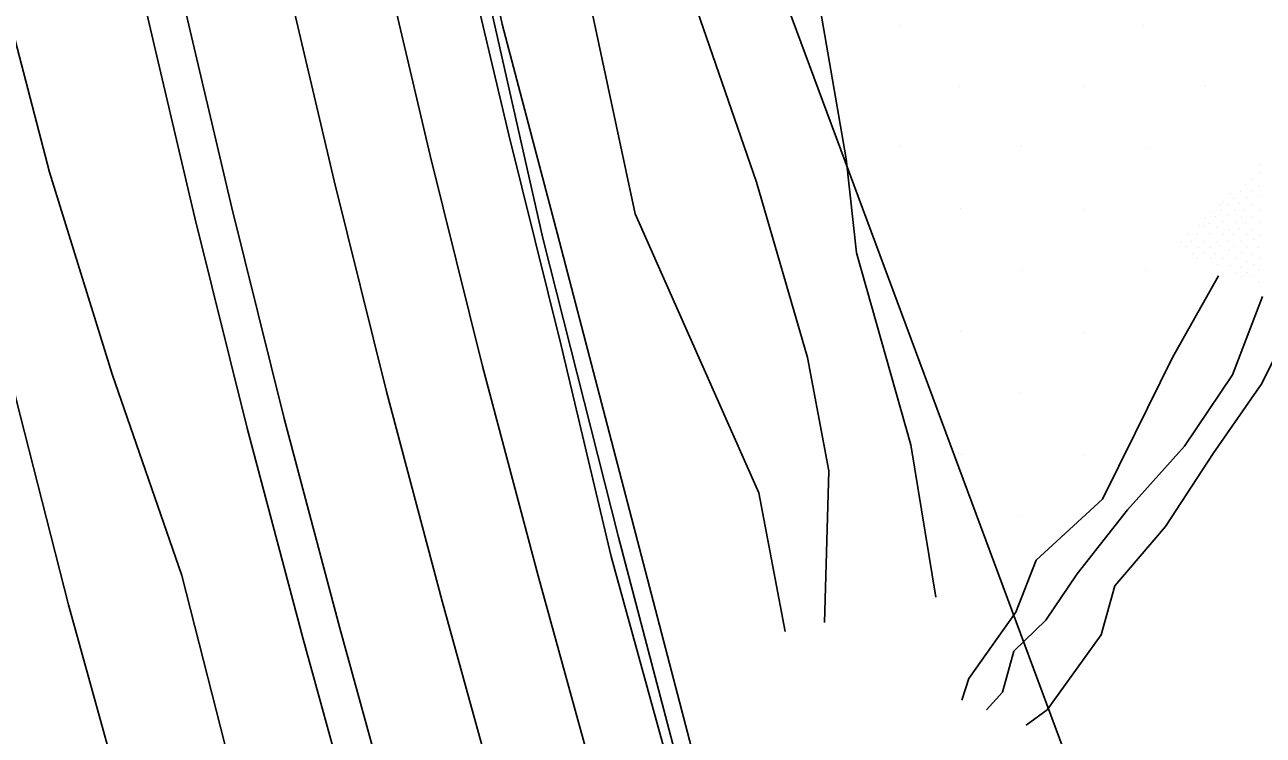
# Model space of a CAD drawing. Extents: x 1602514 to 1609837, y 863887 to 871157.
# Drawn here: x 1604464.1 to 1604606.9, y 868916.6 to 868998.5 of the extents above; entities that cross this region are included whole.
import ezdxf

# ---------------------------------------------------------------- set-up
doc = ezdxf.new("R2010")
doc.units = 0
for name, color, linetype in [('Survey-Centerline', 7, 'Continuous'), ('Survey-Edge of pavement', 7, 'Continuous'), ('Survey-Flow line', 7, 'Continuous'), ('Survey-Ridge Lines', 7, 'Continuous'), ('Survey-Safety', 7, 'Continuous'), ('Survey-Shoulders', 7, 'Continuous'), ('Survey-Spot dirt', 7, 'Continuous'), ('Survey-Vegetation trees', 7, 'Continuous')]:
    doc.layers.add(name, color=color, linetype=linetype)

msp = doc.modelspace()

# ---------------------------------------------------------------- linework, layer by layer
at = {"layer": 'Survey-Centerline'}
msp.add_lwpolyline([(1604518.88, 868907.99), (1604512.23, 868932.09), (1604505.82, 868956.25), (1604499.79, 868980.51), (1604494.06, 869004.85), (1604489.15, 869026.65), (1604483.74, 869051.06), (1604478.87, 869075.58), (1604473.61, 869100.02), (1604468.79, 869124.54), (1604464.06, 869149.09), (1604459.67, 869173.7), (1604455.93, 869195.78), (1604451.86, 869220.46), (1604448.17, 869245.18), (1604445.82, 869260.24), (1604442.75, 869285.05)], dxfattribs=at)
msp.add_lwpolyline([(1604518.88, 868907.99), (1604512.23, 868932.09), (1604505.82, 868956.25), (1604499.79, 868980.51), (1604494.06, 869004.85), (1604489.15, 869026.65), (1604483.74, 869051.06), (1604478.87, 869075.58), (1604473.61, 869100.02), (1604468.79, 869124.54), (1604464.06, 869149.09), (1604459.67, 869173.7), (1604455.93, 869195.78), (1604451.86, 869220.46), (1604448.17, 869245.18), (1604445.82, 869260.24), (1604442.75, 869285.05)], dxfattribs=at)
at = {"layer": 'Survey-Edge of pavement'}
for points in [[(1604529.92, 868910.9), (1604523.28, 868935), (1604516.87, 868959.16), (1604510.83, 868983.43), (1604505.11, 869007.77), (1604500.36, 869028.87), (1604494.95, 869053.28), (1604489.92, 869077.77), (1604484.9, 869102.26), (1604480.07, 869126.79), (1604475.35, 869151.33), (1604471.21, 869176), (1604467.59, 869197.37), (1604463.52, 869222.04), (1604459.83, 869246.77), (1604457.48, 869261.82), (1604454.41, 869286.66)], [(1604529.92, 868910.9), (1604523.28, 868935), (1604516.87, 868959.16), (1604510.83, 868983.43), (1604505.11, 869007.77), (1604500.36, 869028.87), (1604494.95, 869053.28), (1604489.92, 869077.77), (1604484.9, 869102.26), (1604480.07, 869126.79), (1604475.35, 869151.33), (1604471.21, 869176), (1604467.59, 869197.37), (1604463.52, 869222.04), (1604459.83, 869246.77), (1604457.48, 869261.82), (1604454.41, 869286.66)], [(1604531.43, 868822.09), (1604527.74, 868834.03), (1604520.65, 868858), (1604513.94, 868880.83), (1604507.06, 868904.87), (1604500.42, 868928.97), (1604494, 868953.13), (1604487.97, 868977.39), (1604482.25, 869001.74), (1604477.17, 869024.27), (1604471.75, 869048.68), (1604466.88, 869073.2), (1604461.94, 869097.7), (1604456.88, 869122.18), (1604452.16, 869146.73), (1604447.76, 869171.34), (1604443.9, 869194.15), (1604439.83, 869218.82), (1604436.13, 869243.55), (1604433.79, 869258.61), (1604430.72, 869283.4)], [(1604531.43, 868822.09), (1604527.74, 868834.03), (1604520.65, 868858), (1604513.94, 868880.83), (1604507.06, 868904.87), (1604500.42, 868928.97), (1604494, 868953.13), (1604487.97, 868977.39), (1604482.25, 869001.74), (1604477.17, 869024.27), (1604471.75, 869048.68), (1604466.88, 869073.2), (1604461.94, 869097.7), (1604456.88, 869122.18), (1604452.16, 869146.73), (1604447.76, 869171.34), (1604443.9, 869194.15), (1604439.83, 869218.82), (1604436.13, 869243.55), (1604433.79, 869258.61), (1604430.72, 869283.4)]]:
    msp.add_lwpolyline(points, dxfattribs=at)
at = {"layer": 'Survey-Flow line'}
for points in [[(1604481.36, 868884.29), (1604475.64, 868908.22), (1604469.14, 868931.65), (1604463.08, 868955.47), (1604458.26, 868979.46), (1604449.71, 869003.69), (1604443.08, 869026.72), (1604439.12, 869050.16), (1604431.9, 869074.97), (1604426.97, 869098.97), (1604423.02, 869123.51), (1604419.66, 869147.75), (1604413.92, 869171.75), (1604412.56, 869196.69), (1604406.79, 869220.46), (1604403.76, 869245.16), (1604400.6, 869269.02), (1604399.12, 869279.06)], [(1604481.36, 868884.29), (1604475.64, 868908.22), (1604469.14, 868931.65), (1604463.08, 868955.47), (1604458.26, 868979.46), (1604449.71, 869003.69), (1604443.08, 869026.72), (1604439.12, 869050.16), (1604431.9, 869074.97), (1604426.97, 869098.97), (1604423.02, 869123.51), (1604419.66, 869147.75), (1604413.92, 869171.75), (1604412.56, 869196.69), (1604406.79, 869220.46), (1604403.76, 869245.16), (1604400.6, 869269.02), (1604399.12, 869279.06)], [(1604574.98, 868919.58), (1604576.82, 868921.61), (1604578.12, 868926.31), (1604581.82, 868929.9), (1604585.42, 868935.25), (1604591.23, 868942.59), (1604597.78, 868949.96), (1604603.3, 868958.16), (1604606.78, 868967.2)], [(1604574.98, 868919.58), (1604576.82, 868921.61), (1604578.12, 868926.31), (1604581.82, 868929.9), (1604585.42, 868935.25), (1604591.23, 868942.59), (1604597.78, 868949.96), (1604603.3, 868958.16), (1604606.78, 868967.2)]]:
    msp.add_lwpolyline(points, dxfattribs=at)
at = {"layer": 'Survey-Ridge Lines'}
for points in [[(1604488.19, 868911.68), (1604482.21, 868935.03), (1604474.18, 868958.23), (1604466.95, 868981.5), (1604460.46, 869006.36), (1604454.93, 869029.34), (1604446.52, 869051.57), (1604438.16, 869076.29), (1604433.25, 869100.21), (1604431.57, 869125.15), (1604429.8, 869149.56), (1604429.7, 869174.41), (1604426.6, 869199.01), (1604423.6, 869222.98), (1604415.08, 869246.82), (1604412.61, 869270.5), (1604410.99, 869280.69)], [(1604488.19, 868911.68), (1604482.21, 868935.03), (1604474.18, 868958.23), (1604466.95, 868981.5), (1604460.46, 869006.36), (1604454.93, 869029.34), (1604446.52, 869051.57), (1604438.16, 869076.29), (1604433.25, 869100.21), (1604431.57, 869125.15), (1604429.8, 869149.56), (1604429.7, 869174.41), (1604426.6, 869199.01), (1604423.6, 869222.98), (1604415.08, 869246.82), (1604412.61, 869270.5), (1604410.99, 869280.69)], [(1604470.47, 869265.25), (1604471.54, 869248.43), (1604477.33, 869211.97), (1604479.6, 869199.03), (1604482.21, 869183.79), (1604487.79, 869153.85), (1604491.37, 869131.01), (1604494.84, 869113.17), (1604498.35, 869097.09), (1604505.47, 869064.64), (1604510.39, 869043.45), (1604514.42, 869021.07), (1604519.12, 868998.57), (1604525.53, 868974.37), (1604550.43, 868878.97)], [(1604470.47, 869265.25), (1604471.54, 869248.43), (1604477.33, 869211.97), (1604479.6, 869199.03), (1604482.21, 869183.79), (1604487.79, 869153.85), (1604491.37, 869131.01), (1604494.84, 869113.17), (1604498.35, 869097.09), (1604505.47, 869064.64), (1604510.39, 869043.45), (1604514.42, 869021.07), (1604519.12, 868998.57), (1604525.53, 868974.37), (1604550.43, 868878.97)], [(1604569.14, 868932.53), (1604566.26, 868950.1), (1604559.98, 868972.22), (1604558.8, 868983.05), (1604554.39, 869008.39), (1604548.35, 869029.63), (1604543.87, 869051.14), (1604541.9, 869071.97), (1604531.97, 869104.36), (1604530.4, 869139.29), (1604531.81, 869163.26)], [(1604569.14, 868932.53), (1604566.26, 868950.1), (1604559.98, 868972.22), (1604558.8, 868983.05), (1604554.39, 869008.39), (1604548.35, 869029.63), (1604543.87, 869051.14), (1604541.9, 869071.97), (1604531.97, 869104.36), (1604530.4, 869139.29), (1604531.81, 869163.26)], [(1604521.11, 869160.97), (1604513.98, 869135.81), (1604518.06, 869101.35), (1604523.82, 869068.33), (1604529.01, 869047.72), (1604532.79, 869025.7), (1604540.15, 869004.42), (1604548.45, 868980.35), (1604554.33, 868960.16), (1604556.78, 868947.1), (1604556.29, 868929.62)], [(1604521.11, 869160.97), (1604513.98, 869135.81), (1604518.06, 869101.35), (1604523.82, 869068.33), (1604529.01, 869047.72), (1604532.79, 869025.7), (1604540.15, 869004.42), (1604548.45, 868980.35), (1604554.33, 868960.16), (1604556.78, 868947.1), (1604556.29, 868929.62)], [(1604503.39, 869157.18), (1604502.23, 869133.31), (1604505.62, 869098.66), (1604515.5, 869066.66), (1604518.08, 869045.21), (1604523.73, 869023.42), (1604529.21, 869001.38), (1604534.45, 868976.7), (1604548.71, 868944.55), (1604551.74, 868928.6)], [(1604503.39, 869157.18), (1604502.23, 869133.31), (1604505.62, 869098.66), (1604515.5, 869066.66), (1604518.08, 869045.21), (1604523.73, 869023.42), (1604529.21, 869001.38), (1604534.45, 868976.7), (1604548.71, 868944.55), (1604551.74, 868928.6)], [(1604572.12, 868920.69), (1604572.92, 868923.18), (1604578.33, 868930.81), (1604580.67, 868936.79), (1604588.34, 868943.84), (1604592.11, 868951.46), (1604596.39, 868960.17), (1604601.72, 868969.58)], [(1604572.12, 868920.69), (1604572.92, 868923.18), (1604578.33, 868930.81), (1604580.67, 868936.79), (1604588.34, 868943.84), (1604592.11, 868951.46), (1604596.39, 868960.17), (1604601.72, 868969.58)], [(1604579.55, 868917.79), (1604581.94, 868919.55), (1604588.2, 868928.22), (1604589.75, 868933.85), (1604595.59, 868940.7), (1604601.08, 868949.09), (1604606.69, 868957.17), (1604610.73, 868965.34)], [(1604579.55, 868917.79), (1604581.94, 868919.55), (1604588.2, 868928.22), (1604589.75, 868933.85), (1604595.59, 868940.7), (1604601.08, 868949.09), (1604606.69, 868957.17), (1604610.73, 868965.34)]]:
    msp.add_lwpolyline(points, dxfattribs=at)
at = {"layer": 'Survey-Safety'}
msp.add_lwpolyline([(1604469.76, 869258.07), (1604478.63, 869198.86), (1604486.57, 869153.59), (1604490.76, 869130.88), (1604497.25, 869096.85), (1604503.72, 869064.29), (1604508.21, 869042.95), (1604523.83, 868973.92), (1604532.56, 868939.44), (1604539.39, 868913.42), (1604549.14, 868878.54), (1604555.92, 868855.79), (1604566.89, 868819.92), (1604582.88, 868772.33)], dxfattribs=at)
msp.add_lwpolyline([(1604469.76, 869258.07), (1604478.63, 869198.86), (1604486.57, 869153.59), (1604490.76, 869130.88), (1604497.25, 869096.85), (1604503.72, 869064.29), (1604508.21, 869042.95), (1604523.83, 868973.92), (1604532.56, 868939.44), (1604539.39, 868913.42), (1604549.14, 868878.54), (1604555.92, 868855.79), (1604566.89, 868819.92), (1604582.88, 868772.33)], dxfattribs=at)
at = {"layer": 'Survey-Shoulders'}
for points in [[(1604538.36, 868913.13), (1604531.72, 868937.23), (1604525.92, 868961.55), (1604519.89, 868985.81), (1604514.16, 869010.16), (1604509.54, 869030.7), (1604504.79, 869055.24), (1604499.61, 869079.7), (1604494.74, 869104.21), (1604489.67, 869128.69), (1604484.95, 869153.24), (1604481.25, 869177.99), (1604477.74, 869198.74), (1604473.67, 869223.42), (1604469.97, 869248.14), (1604467.96, 869263.25), (1604464.88, 869288.1)], [(1604538.36, 868913.13), (1604531.72, 868937.23), (1604525.92, 868961.55), (1604519.89, 868985.81), (1604514.16, 869010.16), (1604509.54, 869030.7), (1604504.79, 869055.24), (1604499.61, 869079.7), (1604494.74, 869104.21), (1604489.67, 869128.69), (1604484.95, 869153.24), (1604481.25, 869177.99), (1604477.74, 869198.74), (1604473.67, 869223.42), (1604469.97, 869248.14), (1604467.96, 869263.25), (1604464.88, 869288.1)], [(1604502.8, 868903.75), (1604496.16, 868927.85), (1604489.75, 868952.01), (1604483.71, 868976.27), (1604477.99, 869000.61), (1604472.85, 869023.41), (1604467.44, 869047.82), (1604462.57, 869072.34), (1604457.66, 869096.85), (1604452.83, 869121.38), (1604448.11, 869145.92), (1604443.8, 869170.55), (1604439.9, 869193.61), (1604435.83, 869218.28), (1604432.14, 869243.01), (1604429.79, 869258.06), (1604426.5, 869282.82)], [(1604502.8, 868903.75), (1604496.16, 868927.85), (1604489.75, 868952.01), (1604483.71, 868976.27), (1604477.99, 869000.61), (1604472.85, 869023.41), (1604467.44, 869047.82), (1604462.57, 869072.34), (1604457.66, 869096.85), (1604452.83, 869121.38), (1604448.11, 869145.92), (1604443.8, 869170.55), (1604439.9, 869193.61), (1604435.83, 869218.28), (1604432.14, 869243.01), (1604429.79, 869258.06), (1604426.5, 869282.82)]]:
    msp.add_lwpolyline(points, dxfattribs=at)
at = {"layer": 'Survey-Spot dirt'}
for p, q in [((1604564.88, 868998.45), (1604564.88, 868998.45)), ((1604564.88, 868998.45), (1604564.88, 868998.45)), ((1604593.11, 868998.44), (1604593.11, 868998.44)), ((1604593.11, 868998.44), (1604593.11, 868998.44)), ((1604571.89, 868991.34), (1604571.89, 868991.34)), ((1604571.89, 868991.34), (1604571.89, 868991.34)), ((1604586.19, 868991.37), (1604586.19, 868991.37)), ((1604586.19, 868991.37), (1604586.19, 868991.37)), ((1604600.23, 868991.5), (1604600.23, 868991.5)), ((1604600.23, 868991.5), (1604600.23, 868991.5)), ((1604564.93, 868984.46), (1604564.93, 868984.46)), ((1604564.93, 868984.46), (1604564.93, 868984.46)), ((1604579.01, 868984.49), (1604579.01, 868984.49)), ((1604579.01, 868984.49), (1604579.01, 868984.49)), ((1604593.35, 868984.33), (1604593.35, 868984.33)), ((1604593.35, 868984.33), (1604593.35, 868984.33)), ((1604606.38, 868981.42), (1604606.38, 868981.42)), ((1604606.38, 868981.42), (1604606.38, 868981.42)), ((1604606.58, 868982.37), (1604606.58, 868982.37)), ((1604606.58, 868982.37), (1604606.58, 868982.37)), ((1604604.85, 868980.04), (1604604.85, 868980.04)), ((1604604.85, 868980.04), (1604604.85, 868980.04)), ((1604605.58, 868980.65), (1604605.58, 868980.65)), ((1604605.58, 868980.65), (1604605.58, 868980.65)), ((1604606.36, 868979.9), (1604606.36, 868979.9)), ((1604606.36, 868979.9), (1604606.36, 868979.9)), ((1604602.33, 868978.17), (1604602.33, 868978.17)), ((1604602.33, 868978.17), (1604602.33, 868978.17)), ((1604603.06, 868979.01), (1604603.06, 868979.01)), ((1604603.06, 868979.01), (1604603.06, 868979.01)), ((1604603.45, 868978.47), (1604603.45, 868978.47)), ((1604603.45, 868978.47), (1604603.45, 868978.47)), ((1604604.25, 868979.31), (1604604.25, 868979.31)), ((1604604.25, 868979.31), (1604604.25, 868979.31)), ((1604604.95, 868978.6), (1604604.95, 868978.6)), ((1604604.95, 868978.6), (1604604.95, 868978.6)), ((1604605.61, 868979.32), (1604605.61, 868979.32)), ((1604605.61, 868979.32), (1604605.61, 868979.32)), ((1604606.34, 868978.68), (1604606.34, 868978.68)), ((1604606.34, 868978.68), (1604606.34, 868978.68)), ((1604571.97, 868977.29), (1604571.97, 868977.29)), ((1604571.97, 868977.29), (1604571.97, 868977.29)), ((1604586.23, 868977.25), (1604586.23, 868977.25)), ((1604586.23, 868977.25), (1604586.23, 868977.25)), ((1604600.77, 868976.82), (1604600.77, 868976.82)), ((1604600.77, 868976.82), (1604600.77, 868976.82)), ((1604601.9, 868977.79), (1604601.9, 868977.79)), ((1604601.9, 868977.79), (1604601.9, 868977.79)), ((1604602.07, 868977.1), (1604602.07, 868977.1)), ((1604602.07, 868977.1), (1604602.07, 868977.1)), ((1604602.71, 868977.84), (1604602.71, 868977.84)), ((1604602.71, 868977.84), (1604602.71, 868977.84)), ((1604603.51, 868977.14), (1604603.51, 868977.14)), ((1604603.51, 868977.14), (1604603.51, 868977.14)), ((1604604.14, 868977.87), (1604604.14, 868977.87)), ((1604604.14, 868977.87), (1604604.14, 868977.87)), ((1604604.74, 868977.08), (1604604.74, 868977.08)), ((1604604.74, 868977.08), (1604604.74, 868977.08)), ((1604605.48, 868977.81), (1604605.48, 868977.81)), ((1604605.48, 868977.81), (1604605.48, 868977.81)), ((1604606.38, 868977.06), (1604606.38, 868977.06)), ((1604606.38, 868977.06), (1604606.38, 868977.06)), ((1604599.51, 868975.41), (1604599.51, 868975.41)), ((1604599.51, 868975.41), (1604599.51, 868975.41)), ((1604600.21, 868976.23), (1604600.21, 868976.23)), ((1604600.21, 868976.23), (1604600.21, 868976.23)), ((1604600.67, 868975.65), (1604600.67, 868975.65)), ((1604600.67, 868975.65), (1604600.67, 868975.65)), ((1604601.41, 868976.37), (1604601.41, 868976.37)), ((1604601.41, 868976.37), (1604601.41, 868976.37)), ((1604602.16, 868975.82), (1604602.16, 868975.82)), ((1604602.16, 868975.82), (1604602.16, 868975.82)), ((1604602.77, 868976.52), (1604602.77, 868976.52)), ((1604602.77, 868976.52), (1604602.77, 868976.52)), ((1604603.7, 868975.73), (1604603.7, 868975.73)), ((1604603.7, 868975.73), (1604603.7, 868975.73)), ((1604604.35, 868976.38), (1604604.35, 868976.38)), ((1604604.35, 868976.38), (1604604.35, 868976.38)), ((1604604.87, 868975.72), (1604604.87, 868975.72)), ((1604604.87, 868975.72), (1604604.87, 868975.72)), ((1604605.66, 868976.37), (1604605.66, 868976.37)), ((1604605.66, 868976.37), (1604605.66, 868976.37)), ((1604606.51, 868975.7), (1604606.51, 868975.7)), ((1604606.51, 868975.7), (1604606.51, 868975.7)), ((1604598.21, 868974.34), (1604598.21, 868974.34)), ((1604598.21, 868974.34), (1604598.21, 868974.34)), ((1604599.27, 868974.34), (1604599.27, 868974.34)), ((1604599.27, 868974.34), (1604599.27, 868974.34)), ((1604600.03, 868975.2), (1604600.03, 868975.2)), ((1604600.03, 868975.2), (1604600.03, 868975.2)), ((1604600.63, 868974.41), (1604600.63, 868974.41)), ((1604600.63, 868974.41), (1604600.63, 868974.41)), ((1604601.46, 868975.1), (1604601.46, 868975.1)), ((1604601.46, 868975.1), (1604601.46, 868975.1)), ((1604602.32, 868974.3), (1604602.32, 868974.3)), ((1604602.32, 868974.3), (1604602.32, 868974.3)), ((1604603, 868974.95), (1604603, 868974.95)), ((1604603, 868974.95), (1604603, 868974.95)), ((1604603.49, 868974.36), (1604603.49, 868974.36)), ((1604603.49, 868974.36), (1604603.49, 868974.36)), ((1604604.18, 868975.05), (1604604.18, 868975.05)), ((1604604.18, 868975.05), (1604604.18, 868975.05)), ((1604604.94, 868974.33), (1604604.94, 868974.33)), ((1604604.94, 868974.33), (1604604.94, 868974.33)), ((1604605.66, 868974.96), (1604605.66, 868974.96)), ((1604605.66, 868974.96), (1604605.66, 868974.96)), ((1604606.44, 868974.17), (1604606.44, 868974.17)), ((1604606.44, 868974.17), (1604606.44, 868974.17)), ((1604597.43, 868973.45), (1604597.43, 868973.45)), ((1604597.43, 868973.45), (1604597.43, 868973.45)), ((1604597.99, 868972.95), (1604597.99, 868972.95)), ((1604597.99, 868972.95), (1604597.99, 868972.95)), ((1604598.64, 868973.56), (1604598.64, 868973.56)), ((1604598.64, 868973.56), (1604598.64, 868973.56)), ((1604599.41, 868972.83), (1604599.41, 868972.83)), ((1604599.41, 868972.83), (1604599.41, 868972.83)), ((1604599.92, 868973.52), (1604599.92, 868973.52)), ((1604599.92, 868973.52), (1604599.92, 868973.52)), ((1604600.82, 868972.79), (1604600.82, 868972.79)), ((1604600.82, 868972.79), (1604600.82, 868972.79)), ((1604601.52, 868973.53), (1604601.52, 868973.53)), ((1604601.52, 868973.53), (1604601.52, 868973.53)), ((1604601.98, 868973.08), (1604601.98, 868973.08)), ((1604601.98, 868973.08), (1604601.98, 868973.08)), ((1604602.76, 868973.65), (1604602.76, 868973.65)), ((1604602.76, 868973.65), (1604602.76, 868973.65)), ((1604602.96, 868972.46), (1604602.96, 868972.46)), ((1604602.96, 868972.46), (1604602.96, 868972.46)), ((1604603.54, 868972.96), (1604603.54, 868972.96)), ((1604603.54, 868972.96), (1604603.54, 868972.96)), ((1604604.27, 868973.51), (1604604.27, 868973.51)), ((1604604.27, 868973.51), (1604604.27, 868973.51)), ((1604604.9, 868972.8), (1604604.9, 868972.8)), ((1604604.9, 868972.8), (1604604.9, 868972.8)), ((1604605.74, 868973.72), (1604605.74, 868973.72)), ((1604605.74, 868973.72), (1604605.74, 868973.72)), ((1604606.36, 868972.82), (1604606.36, 868972.82)), ((1604606.36, 868972.82), (1604606.36, 868972.82)), ((1604598.67, 868972.09), (1604598.67, 868972.09)), ((1604598.67, 868972.09), (1604598.67, 868972.09)), ((1604599.23, 868971.52), (1604599.23, 868971.52)), ((1604599.23, 868971.52), (1604599.23, 868971.52)), ((1604600.02, 868972.21), (1604600.02, 868972.21)), ((1604600.02, 868972.21), (1604600.02, 868972.21)), ((1604600.74, 868971.52), (1604600.74, 868971.52)), ((1604600.74, 868971.52), (1604600.74, 868971.52)), ((1604601.33, 868972.17), (1604601.33, 868972.17)), ((1604601.33, 868972.17), (1604601.33, 868972.17)), ((1604602.16, 868971.62), (1604602.16, 868971.62)), ((1604602.16, 868971.62), (1604602.16, 868971.62)), ((1604603.63, 868971.62), (1604603.63, 868971.62)), ((1604603.63, 868971.62), (1604603.63, 868971.62)), ((1604604.39, 868972.22), (1604604.39, 868972.22)), ((1604604.39, 868972.22), (1604604.39, 868972.22)), ((1604604.99, 868971.26), (1604604.99, 868971.26)), ((1604604.99, 868971.26), (1604604.99, 868971.26)), ((1604605.64, 868972), (1604605.64, 868972)), ((1604605.64, 868972), (1604605.64, 868972)), ((1604606.38, 868971.52), (1604606.38, 868971.52)), ((1604606.38, 868971.52), (1604606.38, 868971.52)), ((1604578.96, 868970.2), (1604578.96, 868970.2)), ((1604578.96, 868970.2), (1604578.96, 868970.2)), ((1604593.35, 868970.19), (1604593.35, 868970.19)), ((1604593.35, 868970.19), (1604593.35, 868970.19)), ((1604601.57, 868970.91), (1604601.57, 868970.91)), ((1604601.57, 868970.91), (1604601.57, 868970.91)), ((1604603.05, 868970.81), (1604603.05, 868970.81)), ((1604603.05, 868970.81), (1604603.05, 868970.81)), ((1604603.81, 868969.93), (1604603.81, 868969.93)), ((1604603.81, 868969.93), (1604603.81, 868969.93)), ((1604604.24, 868970.55), (1604604.24, 868970.55)), ((1604604.24, 868970.55), (1604604.24, 868970.55)), ((1604605.09, 868969.93), (1604605.09, 868969.93)), ((1604605.09, 868969.93), (1604605.09, 868969.93)), ((1604605.77, 868970.86), (1604605.77, 868970.86)), ((1604605.77, 868970.86), (1604605.77, 868970.86)), ((1604606.36, 868970.28), (1604606.36, 868970.28)), ((1604606.36, 868970.28), (1604606.36, 868970.28)), ((1604604.37, 868969.55), (1604604.37, 868969.55)), ((1604604.37, 868969.55), (1604604.37, 868969.55)), ((1604605.44, 868969.49), (1604605.44, 868969.49)), ((1604605.44, 868969.49), (1604605.44, 868969.49)), ((1604606.32, 868968.8), (1604606.32, 868968.8)), ((1604606.32, 868968.8), (1604606.32, 868968.8)), ((1604571.97, 868963.19), (1604571.97, 868963.19)), ((1604571.97, 868963.19), (1604571.97, 868963.19)), ((1604586.13, 868963.02), (1604586.13, 868963.02)), ((1604586.13, 868963.02), (1604586.13, 868963.02)), ((1604578.92, 868956.14), (1604578.92, 868956.14)), ((1604578.92, 868956.14), (1604578.92, 868956.14)), ((1604572.06, 868948.93), (1604572.06, 868948.93)), ((1604572.06, 868948.93), (1604572.06, 868948.93)), ((1604586.12, 868948.89), (1604586.12, 868948.89)), ((1604586.12, 868948.89), (1604586.12, 868948.89)), ((1604579.01, 868941.89), (1604579.01, 868941.89)), ((1604579.01, 868941.89), (1604579.01, 868941.89))]:
    msp.add_line(p, q, dxfattribs=at)
at = {"layer": 'Survey-Vegetation trees'}
msp.add_lwpolyline([(1604540.85, 869275.95), (1604544.07, 869238.93), (1604533.78, 869184), (1604526.23, 869070.02), (1604587.99, 868903.85)], dxfattribs=at)
msp.add_lwpolyline([(1604540.85, 869275.95), (1604544.07, 869238.93), (1604533.78, 869184), (1604526.23, 869070.02), (1604587.99, 868903.85)], dxfattribs=at)

doc.saveas('drawing.dxf')
